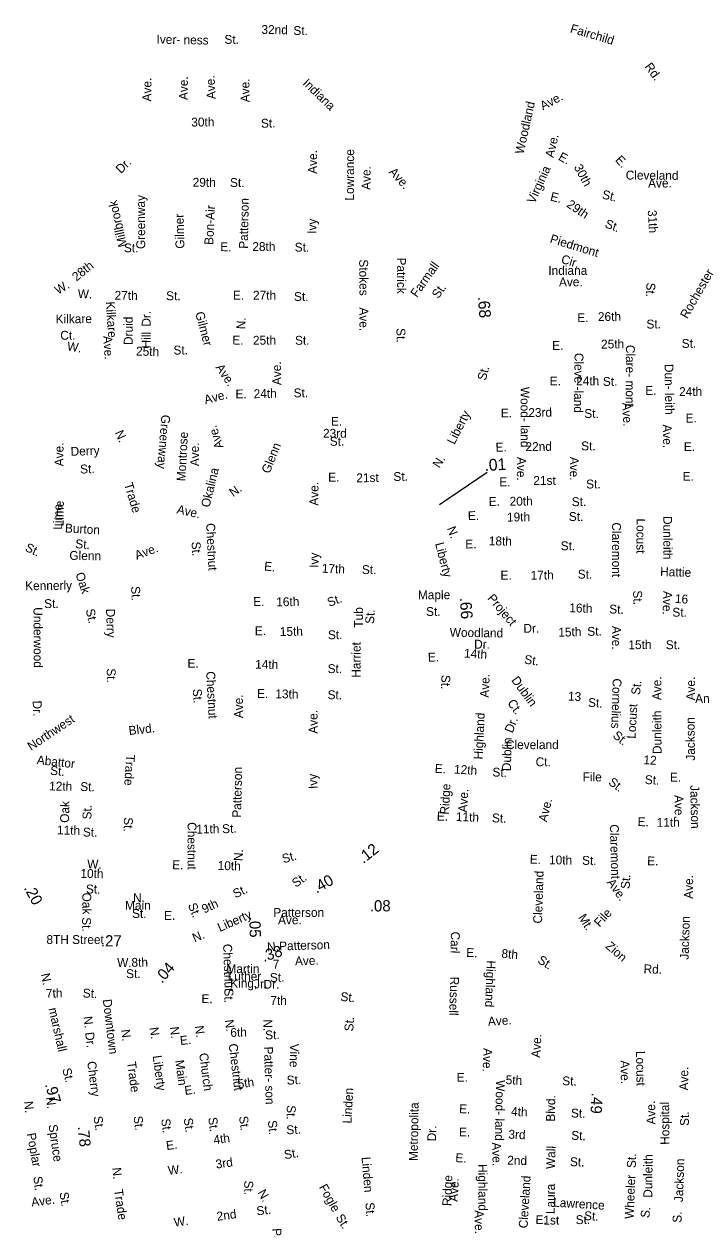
# Model space of a CAD drawing. Extents: x 1553981 to 1780076, y 812965 to 996873.
# Drawn here: x 1630768 to 1638024, y 856224 to 869130 of the extents above; entities that cross this region are included whole.
import ezdxf

# ---------------------------------------------------------------- set-up
doc = ezdxf.new("R2010")
doc.units = 0
for name, color, linetype in [('Exist Road Non-System Type 51 Label', 7, 'Continuous'), ('Exist Road Secondary Mileage Hundredths English Label', 7, 'Continuous'), ('Map Preparation Border Antique Large Shape', 7, 'Continuous')]:
    doc.layers.add(name, color=color, linetype=linetype)

msp = doc.modelspace()

# ---------------------------------------------------------------- linework, layer by layer
at = {"layer": 'Exist Road Secondary Mileage Hundredths English Label'}
msp.add_line((1635214, 863982), (1635725, 864330), dxfattribs=at)

# ---------------------------------------------------------------- texts
at = {"layer": 'Exist Road Non-System Type 51 Label'}
for s, rotation, p in [('32nd', 359.0649, (1633308, 869025)), ('St.', 359.0649, (1633650, 869014)), ('Fairchild', 343.5905, (1636607, 869042)), ('Iver- ness', 358.9816, (1632185, 868920)), ('St.', 359.9552, (1632912, 868918)), ('Rd.', 306.0805, (1637406, 868674)), ('Ave.', 92.9571, (1632819, 868328)), ('Ave.', 89.1425, (1632128, 868301)), ('Ave.', 89.7732, (1632520, 868316)), ('Ave.', 90.6665, (1633182, 868293)), ('Indiana', 316.0146, (1633743, 868488)), ('Woodland', 77.3291, (1636113, 867731)), ('Ave.', 27.9093, (1636322, 868205)), ('30th', 0.5753, (1632558, 868032)), ('St.', 1.382, (1633304, 868019)), ('Ave.', 77.3798, (1636436, 867693)), ('Dr.', 44.3707, (1631804, 867523)), ('Ave.', 89.4726, (1633902, 867526)), ('Lowrance', 89.7765, (1634299, 867239)), ('E.', 330.7619, (1636479, 867681)), ('E.', 312.6307, (1637089, 867670)), ('Ave.', 89.7765, (1634476, 867354)), ('Ave.', 312.6029, (1634666, 867541)), ('Virginia', 65.5656, (1636232, 867199)), ('30th', 298.4596, (1636651, 867598)), ('Cleveland', 359.5876, (1637208, 867465)), ('29th', 359.4917, (1632572, 867388)), ('St.', 359.9812, (1632972, 867385)), ('Ave.', 0.8416, (1637448, 867377)), ('Greenway', 90.1959, (1632064, 866720)), ('E.', 346.233, (1636394, 867241)), ('St.', 347.3487, (1636949, 867262)), ('Millbrook', 102.7677, (1631872, 866753)), ('Bon-Air', 87.2693, (1632792, 866763)), ('Patterson', 88.8992, (1633163, 866722)), ('29th', 325.9162, (1636568, 867178)), ('Gilmer', 91.5833, (1632485, 866725)), ('Ivy', 89.4726, (1633896, 866883)), ('St.', 338.9491, (1636978, 866955)), ('31th', 273.1871, (1637444, 867136)), ('St.', 359.1969, (1631836, 866686)), ('E.', 359.1969, (1632867, 866698)), ('28th', 0.1276, (1633211, 866699)), ('St.', 0.0592, (1633665, 866692)), ('Piedmont', 342.8607, (1636390, 866791)), ('Cir.', 342.8607, (1636509, 866573)), ('28th', 38.8936, (1631329, 866371)), ('Stokes', 270.6039, (1634355, 866609)), ('Patrick', 270.035, (1634760, 866629)), ('Farmall', 54.7357, (1634973, 866195)), ('Indiana', 0.1075, (1636380, 866443)), ('Rochester', 60.2056, (1637867, 865967)), ('W.', 30.7663, (1631131, 866230)), ('Ave.', 0.4183, (1636494, 866320)), ('W.', 358.2264, (1631341, 866195)), ('27th', 359.5092, (1631736, 866177)), ('St.', 0.1727, (1632288, 866172)), ('E.', 0.1727, (1633003, 866178)), ('27th', 359.5052, (1633218, 866179)), ('St.', 0.0592, (1633657, 866164)), ('St.', 54.7357, (1635202, 866183)), ('St.', 266.7868, (1637432, 866363)), ('Kilkare', 273.6905, (1631643, 866155)), ('Kilkare', 0.6333, (1631106, 865923)), ('Druid', 89.9667, (1631930, 865692)), ('Dr.', 89.9667, (1632123, 865889)), ('Gilmer', 284.781, (1632599, 866036)), ('Ave.', 270.0568, (1634358, 866095)), ('E.', 0.0717, (1636690, 865937)), ('26th', 0.8723, (1636911, 865948)), ('N.', 86.9968, (1633134, 865859)), ('St.', 271.7939, (1634753, 865872)), ('St.', 0.9534, (1637431, 865868)), ('Ct.', 0.6333, (1631156, 865748)), ('W.', 351.4964, (1631223, 865635)), ('Ave.', 273.6905, (1631614, 865788)), ('Hill', 89.2139, (1632121, 865655)), ('E.', 359.2025, (1632997, 865698)), ('25th', 0.4435, (1633218, 865695)), ('St.', 0.0592, (1633668, 865695)), ('E.', 0.0717, (1636421, 865640)), ('25th', 0.6849, (1636945, 865654)), ('St.', 0.5194, (1637808, 865661)), ('25th', 358.1515, (1631965, 865580)), ('St.', 0.4435, (1632367, 865590)), ('Cleve -land', 269.4142, (1636661, 865608)), ('Clare- mont', 269.7747, (1637211, 865694)), ('Ave.', 304.1632, (1632813, 865451)), ('Ave.', 90.6536, (1633520, 865263)), ('Dun- leith', 270.9604, (1637624, 865489)), ('E.', 0.0717, (1636395, 865259)), ('24th', 0.162, (1636678, 865260)), ('St.', 0.408, (1636964, 865254)), ('E.', 0.5232, (1633031, 865120)), ('24th', 1.3204, (1633226, 865122)), ('St.', 0.987, (1633654, 865131)), ('Wood- land', 270.1394, (1636083, 865244)), ('E.', 0.0717, (1637417, 865158)), ('24th', 0.6038, (1637780, 865145)), ('Ave.', 14.6538, (1632709, 865058)), ('E.', 0.0717, (1635871, 864916)), ('23rd', 1.2018, (1636166, 864920)), ('St.', 0.209, (1636765, 864911)), ('Ave.', 272.9697, (1637171, 865073)), ('E.', 0.0717, (1637849, 864862)), ('Greenway', 265.2476, (1632239, 864948)), ('Greenway', 265.2476, (1632239, 864948)), ('Ave.', 108.4292, (1632904, 864599)), ('Ave.', 108.4292, (1632904, 864599)), ('Ave.', 270.9604, (1637605, 864841)), ('N.', 294.4481, (1631737, 864754)), ('Montrose', 86.9021, (1632494, 864231)), ('Ave.', 89.8606, (1631189, 864393)), ('Ave.', 89.8606, (1631189, 864393)), ('Derry', 1.9305, (1631267, 864505)), ('Ave.', 90.4641, (1632641, 864394)), ('Glenn', 68.0926, (1633394, 864308)), ('E.', 1.5712, (1635816, 864549)), ('22nd', 0.8159, (1636136, 864555)), ('St.', 359.5888, (1636731, 864564)), ('E.', 0.0717, (1637830, 864556)), ('Ave.', 269.2701, (1636046, 864493)), ('Ave.', 269.886, (1636611, 864495)), ('St.', 1.9305, (1631369, 864315)), ('Okalina', 76.3397, (1632752, 863946)), ('E.', 0.3195, (1634023, 864228)), ('21st', 1.0211, (1634325, 864221)), ('St.', 1.0211, (1634722, 864235)), ('E.', 0.0717, (1637818, 864238)), ('Trade', 286.7223, (1631837, 864202)), ('N.', 35.4495, (1633006, 864061)), ('Ave.', 89.4726, (1633917, 863971)), ('E.', 359.9466, (1635855, 864179)), ('21st', 359.9466, (1636219, 864194)), ('St.', 0.6393, (1636785, 864155)), ('E.', 1.2994, (1635743, 863968)), ('20th', 0.9035, (1635966, 863970)), ('St.', 0.7689, (1636631, 863966)), ('Lime', 89.5211, (1631175, 863714)), ('Lime', 89.5211, (1631191, 863749)), ('Ave.', 347.3453, (1632396, 863890)), ('Ave.', 347.3453, (1632396, 863890)), ('E.', 1.2233, (1635519, 863816)), ('19th', 0.748, (1635938, 863801)), ('St.', 359.6555, (1636599, 863808)), ('Claremont', 270.0995, (1637062, 863792)), ('Locust', 269.6142, (1637325, 863834)), ('Dunleith', 270.2426, (1637610, 863860)), ('Burton', 356.6177, (1631203, 863685)), ('Chestnut', 272.9348, (1632716, 863782)), ('St.', 334.7069, (1630771, 863491)), ('St.', 356.6177, (1631314, 863516)), ('Ave.', 20.5313, (1631974, 863391)), ('St.', 272.9348, (1632561, 863584)), ('E.', 0.9024, (1635492, 863512)), ('18th', 359.1756, (1635742, 863547)), ('St.', 359.5852, (1636512, 863494)), ('Glenn', 359.1527, (1631252, 863391)), ('Ivy', 89.4726, (1633919, 863305)), ('E.', 354.3638, (1633334, 863278)), ('17th', 358.1195, (1633954, 863253)), ('St.', 359.6367, (1634384, 863239)), ('E.', 0.1357, (1635868, 863179)), ('17th', 1.0971, (1636191, 863177)), ('St.', 358.9674, (1636694, 863191)), ('Hattie', 358.3606, (1637576, 863218)), ('Kennerly', 0.6607, (1630780, 863065)), ('Oak', 288.0011, (1631316, 863240)), ('St.', 272.8667, (1631913, 863106)), ('Maple', 0.3386, (1634984, 862968)), ('Project', 310.3315, (1635722, 862976)), ('St.', 271.8455, (1637287, 863062)), ('Ave.', 267.8076, (1637612, 863058)), ('16', 356.5439, (1637733, 862930)), ('St.', 0.6607, (1630983, 862874)), ('E.', 0.4935, (1633221, 862896)), ('16th', 1.2218, (1633468, 862892)), ('St.', 20.3806, (1634034, 862886)), ('St.', 0.3386, (1635071, 862790)), ('16th', 358.1221, (1636603, 862831)), ('St.', 358.1221, (1637031, 862817)), ('Underwood', 270.3247, (1630868, 862883)), ('St.', 282.6031, (1631427, 862855)), ('Derry', 271.7551, (1631645, 862866)), ('Tub', 89.9656, (1634395, 862665)), ('St.', 87.4879, (1634514, 862703)), ('St.', 0.0333, (1637708, 862782)), ('E.', 0.6769, (1633238, 862583)), ('15th', 0.7923, (1633506, 862575)), ('St.', 0.8016, (1634021, 862540)), ('Woodland', 359.2328, (1635324, 862567)), ('Dr.', 0.7825, (1636114, 862609)), ('15th', 1.7452, (1636488, 862567)), ('St.', 1.7452, (1636798, 862576)), ('Ave.', 270.114, (1637062, 862683)), ('Harriet', 89.925, (1634370, 862128)), ('Dr.', 359.5847, (1635585, 862440)), ('15th', 0.9703, (1637238, 862433)), ('St.', 0.0333, (1637637, 862434)), ('E.', 0.9024, (1635091, 862301)), ('14th', 356.618, (1635475, 862345)), ('St.', 351.9604, (1636118, 862280)), ('E.', 359.7874, (1632517, 862235)), ('14th', 359.434, (1633241, 862225)), ('St.', 359.6993, (1634017, 862178)), ('St.', 270.5056, (1631653, 862229)), ('Chestnut', 272.9831, (1632717, 862195)), ('Ave.', 87.3586, (1635741, 861913)), ('Dublin', 306.0277, (1635979, 862101)), ('Cornelius', 268.3491, (1637069, 862122)), ('Ave.', 89.9192, (1637589, 861888)), ('Ave.', 90.1516, (1637951, 861885)), ('St.', 274.9121, (1632572, 862006)), ('E.', 358.8933, (1633261, 861912)), ('13th', 359.1734, (1633457, 861908)), ('St.', 358.7446, (1634016, 861899)), ('13', 356.5439, (1636588, 861885)), ('St.', 83.896, (1637360, 861940)), ('Dr.', 271.8901, (1630860, 861882)), ('Ave.', 90.2923, (1633111, 861695)), ('Ct.', 306.0277, (1635937, 861856)), ('St.', 356.5439, (1636803, 861817)), ('Locust', 86.8858, (1637313, 861473)), ('Andora', 0.5602, (1637952, 861857)), ('Northwest', 33.9061, (1630843, 861343)), ('Ave.', 90.7011, (1633911, 861529)), ('Highland', 87.3586, (1635676, 861251)), ('Dunleith', 90.2426, (1637592, 861311)), ('Blvd.', 6.2525, (1631892, 861514)), ('Dr.', 68.7113, (1635996, 861529)), ('Jackson', 90.6288, (1637950, 861240)), ('Dublin', 88.3002, (1635978, 861126)), ('Cleveland', 0.0351, (1635926, 861363)), ('St.', 320.5474, (1637062, 861496)), ('Abattor', 353.5619, (1630900, 861204)), ('Trade', 266.517, (1631860, 861307)), ('E.', 357.7182, (1635163, 861109)), ('Ct.', 0.0351, (1636244, 861179)), ('12', 356.5439, (1637396, 861203)), ('St.', 354.5138, (1631043, 861090)), ('Patterson', 88.8992, (1633091, 860628)), ('Ivy', 92.5429, (1633910, 860939)), ('12th', 356.6943, (1635368, 861102)), ('St.', 357.8797, (1635780, 861071)), ('File', 359.3149, (1636747, 861020)), ('St.', 356.5439, (1637411, 860991)), ('E.', 359.1844, (1637681, 861016)), ('12th', 358.9577, (1631035, 860921)), ('St.', 357.6738, (1631367, 860916)), ('Ridge', 86.6933, (1635314, 860660)), ('St.', 323.8569, (1637015, 860992)), ('Jackson', 271.1955, (1637899, 860977)), ('Ave.', 86.6933, (1635509, 860683)), ('Ave.', 76.8243, (1636364, 860577)), ('Ave.', 271.1955, (1637729, 860871)), ('Oak', 88.6914, (1631248, 860573)), ('St.', 88.6914, (1631488, 860609)), ('E.', 358.477, (1635185, 860598)), ('St.', 269.1661, (1631837, 860634)), ('Chestnut', 269.9881, (1632518, 860581)), ('11th', 1.3223, (1632612, 860458)), ('St.', 2.2213, (1632889, 860462)), ('11th', 358.1322, (1635389, 860593)), ('St.', 357.7261, (1635775, 860580)), ('E.', 357.7736, (1637334, 860540)), ('11th', 0.2808, (1637540, 860531)), ('11th', 358.5046, (1631119, 860451)), ('St.', 358.5567, (1631396, 860428)), ('Claremont', 271.5624, (1637038, 860557)), ('W.', 358.9211, (1631443, 860086)), ('E.', 358.3251, (1632352, 860078)), ('N.', 86.9968, (1633106, 860162)), ('St.', 15.504, (1633544, 860140)), ('E.', 358.161, (1636180, 860137)), ('10th', 359.1829, (1636387, 860130)), ('St.', 358.8358, (1636740, 860125)), ('E.', 358.7637, (1637437, 860119)), ('10th', 358.9211, (1631370, 859985)), ('10th', 358.3251, (1632839, 860070)), ('Cleveland', 88.2379, (1636312, 859494)), ('St.', 358.9211, (1631429, 859818)), ('Ave.', 305.4281, (1637002, 859935)), ('St.', 86.4942, (1637250, 859863)), ('Ave.', 89.4911, (1637928, 859760)), ('Oak', 270.5021, (1631391, 859826)), ('N.', 359.8961, (1631933, 859724)), ('St.', 25.7429, (1633031, 859764)), ('Main', 0.0122, (1631848, 859643)), ('St.', 291.6474, (1632520, 859694)), ('9th', 25.3813, (1632697, 859601)), ('St.', 270.5021, (1631389, 859562)), ('St.', 0.1069, (1631923, 859555)), ('E.', 0.1332, (1632266, 859534)), ('Mt.', 301.8089, (1636696, 859561)), ('File', 47.7151, (1636929, 859451)), ('Jackson', 88.4807, (1637882, 859107)), ('Carl', 268.608, (1635338, 859410)), ('Chestnut', 272.0498, (1632898, 859276)), ('N.', 2.9384, (1633371, 859197)), ('Patterson', 1.7686, (1633499, 859206)), ('Zion', 318.8873, (1636985, 859241)), ('Ave.', 1.7686, (1633669, 859046)), ('E.', 357.8387, (1635500, 859138)), ('8th', 355.0586, (1635875, 859129)), ('St.', 327.5838, (1636257, 859081)), ('W.', 359.1112, (1631763, 859031)), ('8th', 1.2146, (1631918, 859031)), ('7', 1.2572, (1633431, 859012)), ('Highland', 267.866, (1635721, 859101)), ('Rd.', 357.7571, (1637398, 858963)), ('St.', 0.3592, (1631860, 858910)), ('St.', 1.2572, (1633400, 858869)), ('Russell', 268.4287, (1635330, 858927)), ('7th', 1.7014, (1631003, 858699)), ('St.', 358.017, (1631395, 858703)), ('St.', 269.8315, (1632913, 858800)), ('St.', 354.5788, (1634151, 858667)), ('Downtown', 276.8374, (1631610, 858680)), ('E.', 359.2182, (1632666, 858643)), ('7th', 359.5873, (1633404, 858624)), ('Ave.', 3.6931, (1635736, 858399)), ('N.', 277.699, (1632111, 858379)), ('N.', 276.6009, (1632329, 858386)), ('N.', 277.5723, (1632595, 858396)), ('N.', 277.94, (1632916, 858460)), ('6th', 1.9139, (1632977, 858280)), ('N.', 270.1213, (1633330, 858469)), ('St.', 86.4936, (1634291, 858338)), ('Dr.', 276.8374, (1631421, 858327)), ('N.', 277.4861, (1631806, 858356)), ('E.', 6.7756, (1632442, 858193)), ('St.', 1.7239, (1633350, 858253)), ('Ave.', 86.781, (1636292, 858055)), ('Church', 277.5021, (1632641, 858103)), ('Chestnut', 277.0511, (1632957, 858204)), ('Patter- son', 271.7779, (1633336, 858176)), ('Vine', 269.3882, (1633614, 858208)), ('Ave.', 268.2889, (1635685, 858162)), ('Locust', 270.7912, (1637319, 858130)), ('Trade', 277.4861, (1631870, 858011)), ('Liberty', 277.699, (1632144, 858077)), ('Main', 277.6605, (1632385, 858028)), ('Ave.', 270.7912, (1637153, 858029)), ('St.', 3.454, (1633582, 857768)), ('E.', 359.1916, (1635398, 857801)), ('5th', 357.0897, (1635921, 857775)), ('St.', 358.5632, (1636528, 857763)), ('Ave.', 89.4731, (1637876, 857707)), ('E.', 7.6788, (1632491, 857658)), ('5th', 7.7883, (1633060, 857728)), ('Linden', 87.0485, (1634272, 857351)), ('Wood- land', 268.9666, (1635820, 857818)), ('N.', 276.5638, (1631002, 857633)), ('Blvd.', 89.1379, (1636450, 857373)), ('N.', 275.7043, (1630767, 857588)), ('St.', 268.2782, (1633582, 857550)), ('Metropolita', 89.1605, (1634982, 856951)), ('E.', 357.1088, (1635423, 857465)), ('4th', 357.3056, (1635979, 857436)), ('St.', 358.3169, (1636621, 857418)), ('Ave.', 90.9266, (1637527, 857343)), ('Hospital', 90.2545, (1637675, 857125)), ('St.', 90.2545, (1637885, 857327)), ('Spruce', 278.1242, (1631029, 857337)), ('St.', 277.4021, (1631939, 857428)), ('St.', 277.3333, (1632235, 857400)), ('St.', 277.9843, (1632476, 857407)), ('St.', 277.2687, (1632739, 857415)), ('St.', 277.6581, (1633068, 857427)), ('St.', 275.5882, (1633377, 857383)), ('St.', 3.454, (1633578, 857236)), ('Poplar', 280.1971, (1630796, 857244)), ('4th', 7.7883, (1632801, 857130)), ('Dr.', 89.1605, (1635178, 857162)), ('E.', 359.2064, (1635423, 857215)), ('3rd', 357.9147, (1635951, 857191)), ('St.', 357.992, (1636624, 857179)), ('E.', 7.6788, (1632294, 857068)), ('St.', 9.3533, (1633559, 856970)), ('Ave.', 271.6376, (1635777, 857150)), ('Wall', 88.2667, (1636450, 856864)), ('3rd', 7.7387, (1632825, 856870)), ('Linden', 274.7718, (1634380, 856992)), ('E.', 356.998, (1635383, 856940)), ('2nd', 358.5541, (1635939, 856913)), ('St.', 358.0062, (1636610, 856897)), ('St.', 88.2751, (1637316, 856875)), ('Dunleith', 89.4752, (1637492, 856557)), ('Jackson', 88.1701, (1637821, 856510)), ('N.', 275.4242, (1631711, 856878)), ('W.', 7.1133, (1632314, 856802)), ('Highland', 270.3051, (1635630, 856918)), ('St.', 276.9255, (1630866, 856783)), ('St.', 269.8315, (1633125, 856742)), ('Fogle', 298.9922, (1633921, 856672)), ('Ridge', 87.7053, (1635340, 856467)), ('Ave.', 87.2142, (1635410, 856513)), ('Cleveland', 86.5966, (1636157, 856228)), ('Laura', 89.4811, (1636448, 856382)), ('Wheeler', 87.6012, (1637292, 856329)), ('Ave.', 7.1639, (1630850, 856463)), ('St.', 279.2359, (1631146, 856612)), ('Trade', 278.5556, (1631730, 856642)), ('N.', 299.986, (1633264, 856613)), ('Lawrence', 356.4306, (1636430, 856463)), ('2nd', 7.8922, (1632836, 856310)), ('St.', 6.8149, (1633261, 856368)), ('St.', 274.0628, (1634422, 856505)), ('S.', 82.5291, (1637459, 856337)), ('W.', 8.5623, (1632379, 856246)), ('St.', 301.6592, (1634100, 856347)), ('Ave.', 270.3051, (1635592, 856424)), ('E.', 359.1812, (1636242, 856276)), ('1st', 0.3614, (1636327, 856270)), ('St.', 0.8027, (1636673, 856275)), ('St.', 356.4306, (1636760, 856320)), ('S.', 88.558, (1637805, 856289)), ('Patter -son', 274.0305, (1633424, 856228))]:
    msp.add_text(s, height=95, rotation=rotation, dxfattribs=at).set_placement(p)
for s, p in [('E.', (1634053, 864827)), ('23rd', (1633968, 864699)), ('St.', (1634040, 864613))]:
    msp.add_text(s, height=95, dxfattribs=at).set_placement(p)
at = {"layer": 'Exist Road Secondary Mileage Hundredths English Label'}
for s, height, rotation, p in [('.68', 125, 274.8323, (1635624, 866208)), ('.01', 125, 3.2064, (1635700, 864342)), ('.66', 125, 274.0999, (1635431, 862984)), ('.12', 120, 38.2081, (1634399, 860132)), ('.40', 120, 29.4908, (1633899, 859814)), ('.20', 120, 298.053, (1630762, 859877)), ('.08', 120, 0.3945, (1634469, 859624)), ('.05', 120, 271.0793, (1633179, 859567)), ('.27', 120, 0.0969, (1631590, 859250)), ('.38', 120, 18.4293, (1633333, 859082)), ('.04', 120, 49.0875, (1632244, 858847)), ('.97', 120, 285.7486, (1630990, 857771)), ('.49', 120, 266.2295, (1636845, 857684)), ('.78', 120, 275.4698, (1631342, 857320))]:
    msp.add_text(s, height=height, rotation=rotation, dxfattribs=at).set_placement(p)
at = {"layer": 'Map Preparation Border Antique Large Shape'}
for s, rotation, p in [('St.', 75.3089, (1635710, 865305)), ('Liberty', 62.8385, (1635374, 864619)), ('N.', 57.9944, (1635214, 864367)), ('N.', 291.3813, (1635293, 863728)), ('Liberty', 284.3879, (1635167, 863565)), ('St.', 268.1993, (1635236, 862160)), ('St.', 35.9879, (1633678, 859877)), ('Liberty', 23.8475, (1632864, 859404)), ('N.', 23.3451, (1632594, 859292)), ('N.', 281.9581, (1630948, 858953)), ('Jr.', 1.2011, (1633231, 858801)), ('Dr.', 0.6984, (1633331, 858796)), ('marshall', 282.6671, (1631029, 858583)), ('N.', 276.9413, (1631403, 858497)), ('Cherry', 277.2101, (1631443, 858014)), ('St.', 284.4514, (1631175, 857935)), ('St.', 278.6034, (1631510, 857426))]:
    msp.add_text(s, height=95, rotation=rotation, dxfattribs=at).set_placement(p)
for s, p in [('Patterson', (1633436, 859566)), ('Ave.', (1633486, 859487)), ('8TH Street', (1631007, 859276)), ('Martin', (1632934, 858963)), ('Luther', (1632946, 858883)), ('King,', (1632974, 858808))]:
    msp.add_text(s, height=95, dxfattribs=at).set_placement(p)

doc.saveas('drawing.dxf')
